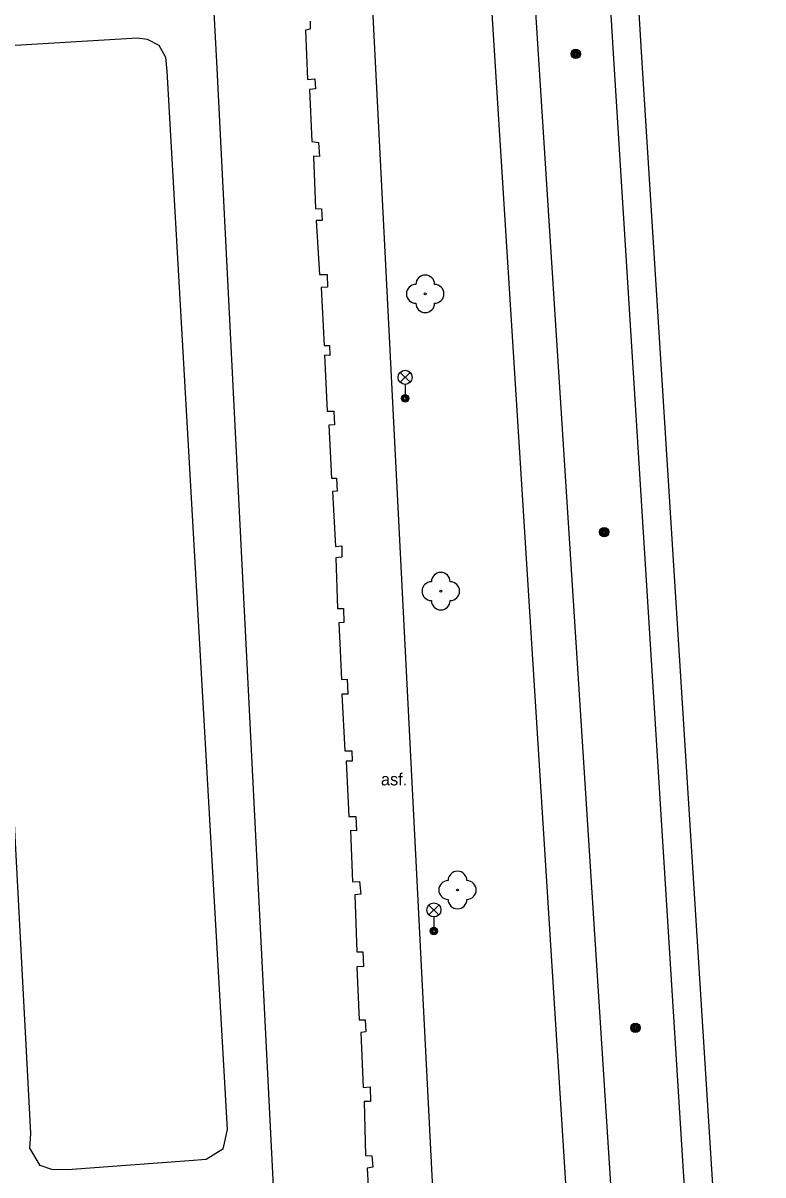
# Model space of a CAD drawing. Extents: x -599951 to -598963, y -1164095 to -1162939.
# Drawn here: x -599228.8 to -599189.4, y -1163753.5 to -1163692.1 of the extents above; entities that cross this region are included whole.
import ezdxf

# ---------------------------------------------------------------- set-up
doc = ezdxf.new("R2010")
doc.units = 0
for name, color, linetype in [('Level 11', 7, 'Continuous'), ('Level 13', 7, 'Continuous'), ('Level 22', 7, 'Continuous'), ('Level 25', 7, 'Continuous'), ('Level 33', 7, 'Continuous'), ('Level 40', 7, 'Continuous'), ('Level 54', 7, 'Continuous')]:
    doc.layers.add(name, color=color, linetype=linetype)

msp = doc.modelspace()

# ---------------------------------------------------------------- linework, layer by layer
at = {"layer": 'Level 11'}
for points in [[(-599189.36, -1163823.61), (-599189.69, -1163796.53), (-599191.33, -1163764.7), (-599192.09, -1163753.19), (-599195.83, -1163693.59), (-599200.49, -1163615.9), (-599203.73, -1163564.1), (-599205.07, -1163538.8), (-599205.4, -1163502.64)], [(-599206.17, -1163653.7), (-599212.07, -1163653.92), (-599206.95, -1163754.57), (-599203.73, -1163825.91)], [(-599206.17, -1163653.7), (-599212.07, -1163653.92), (-599206.95, -1163754.57), (-599203.73, -1163825.91)], [(-599197.62, -1163823.43), (-599198.47, -1163776.3), (-599199.87, -1163753.93), (-599206.17, -1163653.7)], [(-599213.5, -1163691.96), (-599213.5, -1163692.38), (-599213.74, -1163692.43), (-599213.63, -1163695.06), (-599213.25, -1163695.04), (-599213.2, -1163695.57), (-599213.53, -1163695.6), (-599213.41, -1163698.38), (-599213.05, -1163698.42), (-599213, -1163699.17), (-599213.32, -1163699.16), (-599213.2, -1163701.95), (-599212.89, -1163701.96), (-599212.85, -1163702.59), (-599213.17, -1163702.59), (-599212.99, -1163705.46), (-599212.59, -1163705.47), (-599212.57, -1163706.14), (-599212.9, -1163706.16), (-599212.75, -1163709.26), (-599212.47, -1163709.26), (-599212.44, -1163709.79), (-599212.73, -1163709.78), (-599212.59, -1163712.75), (-599212.23, -1163712.75), (-599212.2, -1163713.49), (-599212.5, -1163713.5), (-599212.36, -1163716.34), (-599212.08, -1163716.34), (-599212.05, -1163717.03), (-599212.31, -1163717.05), (-599212.15, -1163719.97), (-599211.8, -1163719.95), (-599211.8, -1163720.55), (-599212.13, -1163720.59), (-599212.03, -1163723.28), (-599211.72, -1163723.28), (-599211.69, -1163724.03), (-599211.97, -1163724.04), (-599211.9, -1163725.53), (-599211.9, -1163725.55), (-599211.83, -1163727.07), (-599211.52, -1163727.05), (-599211.49, -1163727.85), (-599211.81, -1163727.86), (-599211.65, -1163730.87), (-599211.27, -1163730.87), (-599211.26, -1163731.43), (-599211.58, -1163731.43), (-599211.43, -1163734.38), (-599211.05, -1163734.38), (-599211.02, -1163735.15), (-599211.34, -1163735.12), (-599211.23, -1163737.86), (-599210.87, -1163737.84), (-599210.8, -1163738.53), (-599211.12, -1163738.55), (-599211.01, -1163741.6), (-599210.69, -1163741.6), (-599210.65, -1163742.38), (-599211, -1163742.4), (-599211, -1163742.44), (-599210.88, -1163745.23), (-599210.56, -1163745.23), (-599210.52, -1163745.87), (-599210.8, -1163745.9), (-599210.66, -1163748.83), (-599210.29, -1163748.8), (-599210.28, -1163749.59), (-599210.61, -1163749.59), (-599210.54, -1163752.47), (-599210.21, -1163752.48), (-599210.16, -1163753.09), (-599210.46, -1163753.14), (-599210.29, -1163756.04)]]:
    msp.add_lwpolyline(points, dxfattribs=at)
at = {"layer": 'Level 13'}
for points in [[(-599191.12, -1163824.29), (-599191.19, -1163796.58), (-599192.83, -1163764.79), (-599193.59, -1163753.29), (-599197.33, -1163693.68), (-599201.99, -1163615.99), (-599205.23, -1163564.19), (-599206.57, -1163538.85), (-599206.81, -1163512.73), (-599206.44, -1163495.99), (-599204.7, -1163459.51)], [(-599191.12, -1163824.29), (-599191.19, -1163796.58), (-599192.83, -1163764.79), (-599193.59, -1163753.29), (-599197.33, -1163693.68), (-599201.99, -1163615.99), (-599205.23, -1163564.19), (-599206.57, -1163538.85), (-599206.81, -1163512.73), (-599206.44, -1163495.99), (-599204.7, -1163459.51)], [(-599208.62, -1163460.66), (-599210.47, -1163495.7), (-599211.19, -1163512.78), (-599210.75, -1163539.06), (-599209.44, -1163564.41), (-599206.24, -1163616.03), (-599201.34, -1163693.72), (-599197.51, -1163753.71), (-599196.88, -1163764.86), (-599195.14, -1163797.79), (-599195.48, -1163824.85)], [(-599208.62, -1163460.66), (-599210.47, -1163495.7), (-599211.19, -1163512.78), (-599210.75, -1163539.06), (-599209.44, -1163564.41), (-599206.24, -1163616.03), (-599201.34, -1163693.72), (-599197.51, -1163753.71), (-599196.88, -1163764.86), (-599195.14, -1163797.79), (-599195.48, -1163824.85)]]:
    msp.add_lwpolyline(points, dxfattribs=at)
at = {"layer": 'Level 22'}
for centre in [(-599207.36, -1163706.5), (-599206.53, -1163722.36), (-599205.64, -1163738.3)]:
    msp.add_circle(centre, 0.05, dxfattribs=at)
for centre, start, end in [((-599207.36, -1163706), 0, 180), ((-599207.86, -1163706.5), 90, 270), ((-599206.86, -1163706.5), 270, 90), ((-599207.36, -1163707), 180, 0), ((-599206.53, -1163721.86), 0, 180), ((-599207.03, -1163722.36), 90, 270), ((-599206.03, -1163722.36), 270, 90), ((-599206.53, -1163722.86), 180, 0), ((-599205.64, -1163737.8), 0, 180), ((-599206.14, -1163738.3), 90, 270), ((-599205.14, -1163738.3), 270, 90), ((-599205.64, -1163738.8), 180, 0)]:
    msp.add_arc(centre, 0.5, start, end, dxfattribs=at)
at = {"layer": 'Level 25'}
for centre, radius in [((-599199.34, -1163693.7), 0.25), ((-599199.34, -1163693.7), 0.2), ((-599199.34, -1163693.7), 0.15), ((-599199.34, -1163693.7), 0.1), ((-599199.34, -1163693.7), 0.05), ((-599197.82, -1163719.21), 0.25), ((-599197.82, -1163719.21), 0.2), ((-599197.82, -1163719.21), 0.15), ((-599197.82, -1163719.21), 0.1), ((-599197.82, -1163719.21), 0.05), ((-599196.16, -1163745.65), 0.25), ((-599196.16, -1163745.65), 0.2), ((-599196.16, -1163745.65), 0.15), ((-599196.16, -1163745.65), 0.1), ((-599196.16, -1163745.65), 0.05)]:
    msp.add_circle(centre, radius, dxfattribs=at)
at = {"layer": 'Level 33'}
for p, q in [((-599208.695, -1163711.22), (-599208.165, -1163710.69)), ((-599208.695, -1163710.69), (-599208.165, -1163711.22)), ((-599208.43, -1163711.33), (-599208.43, -1163712.08)), ((-599207.165, -1163739.63), (-599206.635, -1163739.1)), ((-599207.165, -1163739.1), (-599206.635, -1163739.63)), ((-599206.9, -1163739.74), (-599206.9, -1163740.49))]:
    msp.add_line(p, q, dxfattribs=at)
for centre, radius in [((-599208.43, -1163710.955), 0.375), ((-599208.43, -1163712.08), 0.2), ((-599208.43, -1163712.08), 0.145), ((-599208.43, -1163712.08), 0.0876), ((-599206.9, -1163739.365), 0.375), ((-599206.9, -1163740.49), 0.2), ((-599206.9, -1163740.49), 0.145), ((-599206.9, -1163740.49), 0.0876)]:
    msp.add_circle(centre, radius, dxfattribs=at)
at = {"layer": 'Level 54'}
for points in [[(-599218.47, -1163694.13), (-599221.73, -1163633.62)], [(-599229.81, -1163693.27), (-599222.69, -1163692.85)], [(-599222.69, -1163692.85), (-599222.18, -1163692.91)], [(-599222.18, -1163692.91), (-599221.56, -1163693.23)], [(-599221.56, -1163693.23), (-599221.21, -1163693.88)], [(-599221.21, -1163693.88), (-599221.14, -1163694.62)], [(-599214.06, -1163781.63), (-599218.47, -1163694.13)], [(-599228.38, -1163751.29), (-599231.38, -1163694.62)], [(-599221.14, -1163694.62), (-599217.91, -1163751.07)], [(-599217.91, -1163751.07), (-599218.14, -1163752.12)], [(-599228.44, -1163752.07), (-599228.38, -1163751.29)], [(-599227.88, -1163752.99), (-599228.44, -1163752.07)], [(-599218.14, -1163752.12), (-599219.03, -1163752.67)], [(-599219.95, -1163752.74), (-599226.42, -1163753.23)], [(-599219.03, -1163752.67), (-599219.95, -1163752.74)], [(-599227.27, -1163753.2), (-599227.88, -1163752.99)], [(-599226.42, -1163753.23), (-599227.27, -1163753.2)]]:
    msp.add_lwpolyline(points, dxfattribs=at)

# ---------------------------------------------------------------- texts
at = {"layer": 'Level 40'}
msp.add_text('asf.', height=0.65, dxfattribs=at).set_placement((-599209.72, -1163732.72))

doc.saveas('drawing.dxf')
